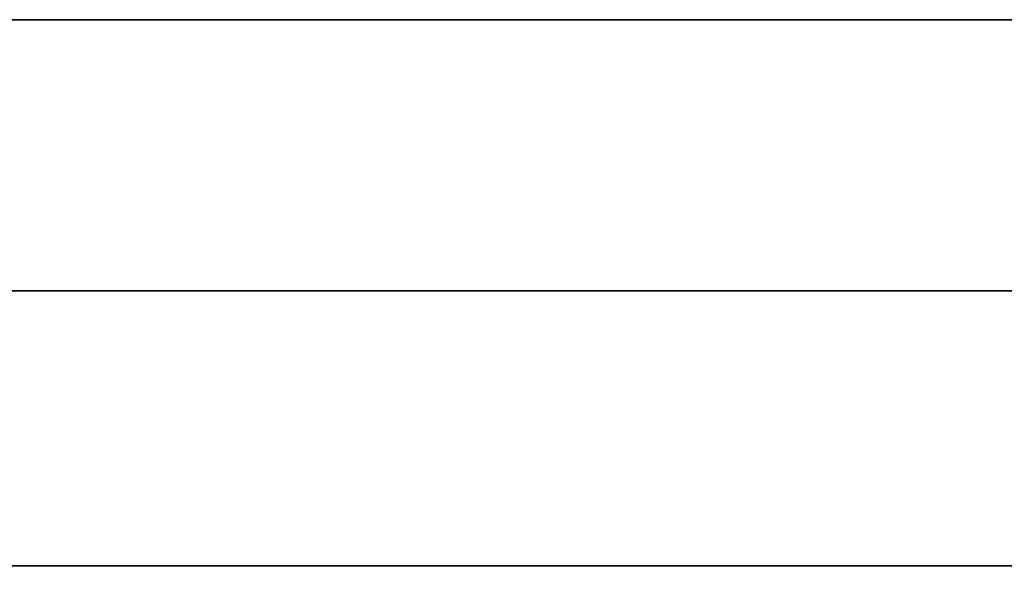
# Model space of a CAD drawing. Extents: x 248.8 to 273, y 2872.5 to 2876.7.
# Tile 237 of 656: x 254.7822 to 254.805, y 2876.6118 to 2876.6247. Entities that reach past the tile are written whole.
import ezdxf

# ---------------------------------------------------------------- set-up
doc = ezdxf.new("R2010")
doc.units = 0
doc.header["$LTSCALE"] = 150
doc.header["$MEASUREMENT"] = 0
doc.layers.add('3DFACE_BOLT', color=7, linetype='CONTINUOUS')
doc.layers.add('3DFACE_SHAPE', color=7, linetype='CONTINUOUS')

msp = doc.modelspace()

# ---------------------------------------------------------------- linework, layer by layer
at = {"layer": '3DFACE_BOLT', "color": 1}
for points, invisible_edges in [([(254.788578, 2876.611967, -0.137472), (254.788187, 2876.611967, -0.135), (254.788578, 2876.661967, -0.137472)], 14), ([(254.788578, 2876.661967, -0.137472), (254.788187, 2876.611967, -0.135), (254.788187, 2876.661967, -0.135)], 3), ([(254.788187, 2876.611967, -0.135), (254.788578, 2876.611967, -0.132528), (254.788187, 2876.661967, -0.135)], 14), ([(254.788187, 2876.661967, -0.135), (254.788578, 2876.611967, -0.132528), (254.788578, 2876.661967, -0.132528)], 3), ([(254.788578, 2876.611967, -0.067472), (254.788187, 2876.611967, -0.065), (254.788578, 2876.661967, -0.067472)], 14), ([(254.788578, 2876.661967, -0.067472), (254.788187, 2876.611967, -0.065), (254.788187, 2876.661967, -0.065)], 3), ([(254.788187, 2876.611967, -0.065), (254.788578, 2876.611967, -0.062528), (254.788187, 2876.661967, -0.065)], 14), ([(254.788187, 2876.661967, -0.065), (254.788578, 2876.611967, -0.062528), (254.788578, 2876.661967, -0.062528)], 3), ([(254.789715, 2876.611967, -0.139702), (254.788578, 2876.611967, -0.137472), (254.789715, 2876.661967, -0.139702)], 14), ([(254.789715, 2876.661967, -0.139702), (254.788578, 2876.611967, -0.137472), (254.788578, 2876.661967, -0.137472)], 3), ([(254.788578, 2876.611967, -0.132528), (254.789715, 2876.611967, -0.130298), (254.788578, 2876.661967, -0.132528)], 14), ([(254.788578, 2876.661967, -0.132528), (254.789715, 2876.611967, -0.130298), (254.789715, 2876.661967, -0.130298)], 3), ([(254.789715, 2876.611967, -0.069702), (254.788578, 2876.611967, -0.067472), (254.789715, 2876.661967, -0.069702)], 14), ([(254.789715, 2876.661967, -0.069702), (254.788578, 2876.611967, -0.067472), (254.788578, 2876.661967, -0.067472)], 3), ([(254.788578, 2876.611967, -0.062528), (254.789715, 2876.611967, -0.060298), (254.788578, 2876.661967, -0.062528)], 14), ([(254.788578, 2876.661967, -0.062528), (254.789715, 2876.611967, -0.060298), (254.789715, 2876.661967, -0.060298)], 3), ([(254.791485, 2876.611967, -0.141472), (254.789715, 2876.611967, -0.139702), (254.791485, 2876.661967, -0.141472)], 14), ([(254.791485, 2876.661967, -0.141472), (254.789715, 2876.611967, -0.139702), (254.789715, 2876.661967, -0.139702)], 3), ([(254.789715, 2876.611967, -0.130298), (254.791485, 2876.611967, -0.128528), (254.789715, 2876.661967, -0.130298)], 14), ([(254.789715, 2876.661967, -0.130298), (254.791485, 2876.611967, -0.128528), (254.791485, 2876.661967, -0.128528)], 3), ([(254.791485, 2876.611967, -0.071472), (254.789715, 2876.611967, -0.069702), (254.791485, 2876.661967, -0.071472)], 14), ([(254.791485, 2876.661967, -0.071472), (254.789715, 2876.611967, -0.069702), (254.789715, 2876.661967, -0.069702)], 3), ([(254.789715, 2876.611967, -0.060298), (254.791485, 2876.611967, -0.058528), (254.789715, 2876.661967, -0.060298)], 14), ([(254.789715, 2876.661967, -0.060298), (254.791485, 2876.611967, -0.058528), (254.791485, 2876.661967, -0.058528)], 3), ([(254.793715, 2876.611967, -0.142608), (254.791485, 2876.611967, -0.141472), (254.793715, 2876.661967, -0.142608)], 14), ([(254.793715, 2876.661967, -0.142608), (254.791485, 2876.611967, -0.141472), (254.791485, 2876.661967, -0.141472)], 3), ([(254.791485, 2876.611967, -0.128528), (254.793715, 2876.611967, -0.127392), (254.791485, 2876.661967, -0.128528)], 14), ([(254.791485, 2876.661967, -0.128528), (254.793715, 2876.611967, -0.127392), (254.793715, 2876.661967, -0.127392)], 3), ([(254.793715, 2876.611967, -0.072608), (254.791485, 2876.611967, -0.071472), (254.793715, 2876.661967, -0.072608)], 14), ([(254.793715, 2876.661967, -0.072608), (254.791485, 2876.611967, -0.071472), (254.791485, 2876.661967, -0.071472)], 3), ([(254.791485, 2876.611967, -0.058528), (254.793715, 2876.611967, -0.057392), (254.791485, 2876.661967, -0.058528)], 14), ([(254.791485, 2876.661967, -0.058528), (254.793715, 2876.611967, -0.057392), (254.793715, 2876.661967, -0.057392)], 3), ([(254.796187, 2876.611967, -0.143), (254.793715, 2876.611967, -0.142608), (254.796187, 2876.661967, -0.143)], 14), ([(254.796187, 2876.661967, -0.143), (254.793715, 2876.611967, -0.142608), (254.793715, 2876.661967, -0.142608)], 3), ([(254.793715, 2876.611967, -0.127392), (254.796187, 2876.611967, -0.127), (254.793715, 2876.661967, -0.127392)], 14), ([(254.793715, 2876.661967, -0.127392), (254.796187, 2876.611967, -0.127), (254.796187, 2876.661967, -0.127)], 3), ([(254.796187, 2876.611967, -0.073), (254.793715, 2876.611967, -0.072608), (254.796187, 2876.661967, -0.073)], 14), ([(254.796187, 2876.661967, -0.073), (254.793715, 2876.611967, -0.072608), (254.793715, 2876.661967, -0.072608)], 3), ([(254.793715, 2876.611967, -0.057392), (254.796187, 2876.611967, -0.057), (254.793715, 2876.661967, -0.057392)], 14), ([(254.793715, 2876.661967, -0.057392), (254.796187, 2876.611967, -0.057), (254.796187, 2876.661967, -0.057)], 3), ([(254.798659, 2876.611967, -0.142608), (254.796187, 2876.611967, -0.143), (254.798659, 2876.661967, -0.142608)], 14), ([(254.798659, 2876.661967, -0.142608), (254.796187, 2876.611967, -0.143), (254.796187, 2876.661967, -0.143)], 3), ([(254.796187, 2876.611967, -0.127), (254.798659, 2876.611967, -0.127392), (254.796187, 2876.661967, -0.127)], 14), ([(254.796187, 2876.661967, -0.127), (254.798659, 2876.611967, -0.127392), (254.798659, 2876.661967, -0.127392)], 3), ([(254.798659, 2876.611967, -0.072608), (254.796187, 2876.611967, -0.073), (254.798659, 2876.661967, -0.072608)], 14), ([(254.798659, 2876.661967, -0.072608), (254.796187, 2876.611967, -0.073), (254.796187, 2876.661967, -0.073)], 3), ([(254.796187, 2876.611967, -0.057), (254.798659, 2876.611967, -0.057392), (254.796187, 2876.661967, -0.057)], 14), ([(254.796187, 2876.661967, -0.057), (254.798659, 2876.611967, -0.057392), (254.798659, 2876.661967, -0.057392)], 3), ([(254.800889, 2876.611967, -0.141472), (254.798659, 2876.611967, -0.142608), (254.800889, 2876.661967, -0.141472)], 14), ([(254.800889, 2876.661967, -0.141472), (254.798659, 2876.611967, -0.142608), (254.798659, 2876.661967, -0.142608)], 3), ([(254.798659, 2876.611967, -0.127392), (254.800889, 2876.611967, -0.128528), (254.798659, 2876.661967, -0.127392)], 14), ([(254.798659, 2876.661967, -0.127392), (254.800889, 2876.611967, -0.128528), (254.800889, 2876.661967, -0.128528)], 3), ([(254.800889, 2876.611967, -0.071472), (254.798659, 2876.611967, -0.072608), (254.800889, 2876.661967, -0.071472)], 14), ([(254.800889, 2876.661967, -0.071472), (254.798659, 2876.611967, -0.072608), (254.798659, 2876.661967, -0.072608)], 3), ([(254.798659, 2876.611967, -0.057392), (254.800889, 2876.611967, -0.058528), (254.798659, 2876.661967, -0.057392)], 14), ([(254.798659, 2876.661967, -0.057392), (254.800889, 2876.611967, -0.058528), (254.800889, 2876.661967, -0.058528)], 3), ([(254.802659, 2876.611967, -0.139702), (254.800889, 2876.611967, -0.141472), (254.802659, 2876.661967, -0.139702)], 14), ([(254.802659, 2876.661967, -0.139702), (254.800889, 2876.611967, -0.141472), (254.800889, 2876.661967, -0.141472)], 3), ([(254.800889, 2876.611967, -0.128528), (254.802659, 2876.611967, -0.130298), (254.800889, 2876.661967, -0.128528)], 14), ([(254.800889, 2876.661967, -0.128528), (254.802659, 2876.611967, -0.130298), (254.802659, 2876.661967, -0.130298)], 3), ([(254.802659, 2876.611967, -0.069702), (254.800889, 2876.611967, -0.071472), (254.802659, 2876.661967, -0.069702)], 14), ([(254.802659, 2876.661967, -0.069702), (254.800889, 2876.611967, -0.071472), (254.800889, 2876.661967, -0.071472)], 3), ([(254.800889, 2876.611967, -0.058528), (254.802659, 2876.611967, -0.060298), (254.800889, 2876.661967, -0.058528)], 14), ([(254.800889, 2876.661967, -0.058528), (254.802659, 2876.611967, -0.060298), (254.802659, 2876.661967, -0.060298)], 3), ([(254.803795, 2876.611967, -0.137472), (254.802659, 2876.611967, -0.139702), (254.803795, 2876.661967, -0.137472)], 14), ([(254.803795, 2876.661967, -0.137472), (254.802659, 2876.611967, -0.139702), (254.802659, 2876.661967, -0.139702)], 3), ([(254.802659, 2876.611967, -0.130298), (254.803795, 2876.611967, -0.132528), (254.802659, 2876.661967, -0.130298)], 14), ([(254.802659, 2876.661967, -0.130298), (254.803795, 2876.611967, -0.132528), (254.803795, 2876.661967, -0.132528)], 3), ([(254.803795, 2876.611967, -0.067472), (254.802659, 2876.611967, -0.069702), (254.803795, 2876.661967, -0.067472)], 14), ([(254.803795, 2876.661967, -0.067472), (254.802659, 2876.611967, -0.069702), (254.802659, 2876.661967, -0.069702)], 3), ([(254.802659, 2876.611967, -0.060298), (254.803795, 2876.611967, -0.062528), (254.802659, 2876.661967, -0.060298)], 14), ([(254.802659, 2876.661967, -0.060298), (254.803795, 2876.611967, -0.062528), (254.803795, 2876.661967, -0.062528)], 3), ([(254.804187, 2876.611967, -0.135), (254.803795, 2876.611967, -0.137472), (254.804187, 2876.661967, -0.135)], 14), ([(254.804187, 2876.661967, -0.135), (254.803795, 2876.611967, -0.137472), (254.803795, 2876.661967, -0.137472)], 3), ([(254.803795, 2876.611967, -0.132528), (254.804187, 2876.611967, -0.135), (254.803795, 2876.661967, -0.132528)], 14), ([(254.803795, 2876.661967, -0.132528), (254.804187, 2876.611967, -0.135), (254.804187, 2876.661967, -0.135)], 3), ([(254.804187, 2876.611967, -0.065), (254.803795, 2876.611967, -0.067472), (254.804187, 2876.661967, -0.065)], 14), ([(254.804187, 2876.661967, -0.065), (254.803795, 2876.611967, -0.067472), (254.803795, 2876.661967, -0.067472)], 3), ([(254.803795, 2876.611967, -0.062528), (254.804187, 2876.611967, -0.065), (254.803795, 2876.661967, -0.062528)], 14), ([(254.803795, 2876.661967, -0.062528), (254.804187, 2876.611967, -0.065), (254.804187, 2876.661967, -0.065)], 3), ([(254.789499, 2876.601967, -0.146583), (254.782812, 2876.601967, -0.135), (254.789499, 2876.611967, -0.146583)], 14), ([(254.789499, 2876.611967, -0.146583), (254.782812, 2876.601967, -0.135), (254.782812, 2876.611967, -0.135)], 3), ([(254.782812, 2876.601967, -0.135), (254.789499, 2876.601967, -0.123417), (254.782812, 2876.611967, -0.135)], 14), ([(254.782812, 2876.611967, -0.135), (254.789499, 2876.601967, -0.123417), (254.789499, 2876.611967, -0.123417)], 3), ([(254.789499, 2876.611967, -0.146583), (254.782812, 2876.611967, -0.135), (254.789499, 2876.611967, -0.123417)], 12), ([(254.789499, 2876.601967, -0.076583), (254.782812, 2876.601967, -0.065), (254.789499, 2876.611967, -0.076583)], 14), ([(254.789499, 2876.611967, -0.076583), (254.782812, 2876.601967, -0.065), (254.782812, 2876.611967, -0.065)], 3), ([(254.782812, 2876.601967, -0.065), (254.789499, 2876.601967, -0.053417), (254.782812, 2876.611967, -0.065)], 14), ([(254.782812, 2876.611967, -0.065), (254.789499, 2876.601967, -0.053417), (254.789499, 2876.611967, -0.053417)], 3), ([(254.789499, 2876.611967, -0.076583), (254.782812, 2876.611967, -0.065), (254.789499, 2876.611967, -0.053417)], 12), ([(254.788578, 2876.611967, -0.132528), (254.788187, 2876.611967, -0.135), (254.788578, 2876.611967, -0.137472)], 12), ([(254.788578, 2876.611967, -0.062528), (254.788187, 2876.611967, -0.065), (254.788578, 2876.611967, -0.067472)], 12), ([(254.789715, 2876.611967, -0.130298), (254.788578, 2876.611967, -0.132528), (254.789715, 2876.611967, -0.139702)], 14), ([(254.789715, 2876.611967, -0.139702), (254.788578, 2876.611967, -0.132528), (254.788578, 2876.611967, -0.137472)], 3), ([(254.789715, 2876.611967, -0.060298), (254.788578, 2876.611967, -0.062528), (254.789715, 2876.611967, -0.069702)], 14), ([(254.789715, 2876.611967, -0.069702), (254.788578, 2876.611967, -0.062528), (254.788578, 2876.611967, -0.067472)], 3), ([(254.802874, 2876.601967, -0.146583), (254.789499, 2876.601967, -0.146583), (254.802874, 2876.611967, -0.146583)], 14), ([(254.802874, 2876.611967, -0.146583), (254.789499, 2876.601967, -0.146583), (254.789499, 2876.611967, -0.146583)], 3), ([(254.789499, 2876.601967, -0.123417), (254.802874, 2876.601967, -0.123417), (254.789499, 2876.611967, -0.123417)], 14), ([(254.789499, 2876.611967, -0.123417), (254.802874, 2876.601967, -0.123417), (254.802874, 2876.611967, -0.123417)], 3), ([(254.802874, 2876.611967, -0.146583), (254.789499, 2876.611967, -0.146583), (254.802874, 2876.611967, -0.123417)], 14), ([(254.802874, 2876.611967, -0.123417), (254.789499, 2876.611967, -0.146583), (254.789499, 2876.611967, -0.123417)], 3), ([(254.802874, 2876.601967, -0.076583), (254.789499, 2876.601967, -0.076583), (254.802874, 2876.611967, -0.076583)], 14), ([(254.802874, 2876.611967, -0.076583), (254.789499, 2876.601967, -0.076583), (254.789499, 2876.611967, -0.076583)], 3), ([(254.789499, 2876.601967, -0.053417), (254.802874, 2876.601967, -0.053417), (254.789499, 2876.611967, -0.053417)], 14), ([(254.789499, 2876.611967, -0.053417), (254.802874, 2876.601967, -0.053417), (254.802874, 2876.611967, -0.053417)], 3), ([(254.802874, 2876.611967, -0.076583), (254.789499, 2876.611967, -0.076583), (254.802874, 2876.611967, -0.053417)], 14), ([(254.802874, 2876.611967, -0.053417), (254.789499, 2876.611967, -0.076583), (254.789499, 2876.611967, -0.053417)], 3), ([(254.791485, 2876.611967, -0.128528), (254.789715, 2876.611967, -0.130298), (254.791485, 2876.611967, -0.141472)], 14), ([(254.791485, 2876.611967, -0.141472), (254.789715, 2876.611967, -0.130298), (254.789715, 2876.611967, -0.139702)], 3), ([(254.791485, 2876.611967, -0.058528), (254.789715, 2876.611967, -0.060298), (254.791485, 2876.611967, -0.071472)], 14), ([(254.791485, 2876.611967, -0.071472), (254.789715, 2876.611967, -0.060298), (254.789715, 2876.611967, -0.069702)], 3), ([(254.793715, 2876.611967, -0.127392), (254.791485, 2876.611967, -0.128528), (254.793715, 2876.611967, -0.142608)], 14), ([(254.793715, 2876.611967, -0.142608), (254.791485, 2876.611967, -0.128528), (254.791485, 2876.611967, -0.141472)], 3), ([(254.793715, 2876.611967, -0.057392), (254.791485, 2876.611967, -0.058528), (254.793715, 2876.611967, -0.072608)], 14), ([(254.793715, 2876.611967, -0.072608), (254.791485, 2876.611967, -0.058528), (254.791485, 2876.611967, -0.071472)], 3), ([(254.796187, 2876.611967, -0.127), (254.793715, 2876.611967, -0.127392), (254.796187, 2876.611967, -0.143)], 14), ([(254.796187, 2876.611967, -0.143), (254.793715, 2876.611967, -0.127392), (254.793715, 2876.611967, -0.142608)], 3), ([(254.796187, 2876.611967, -0.057), (254.793715, 2876.611967, -0.057392), (254.796187, 2876.611967, -0.073)], 14), ([(254.796187, 2876.611967, -0.073), (254.793715, 2876.611967, -0.057392), (254.793715, 2876.611967, -0.072608)], 3), ([(254.798659, 2876.611967, -0.127392), (254.796187, 2876.611967, -0.127), (254.798659, 2876.611967, -0.142608)], 14), ([(254.798659, 2876.611967, -0.142608), (254.796187, 2876.611967, -0.127), (254.796187, 2876.611967, -0.143)], 3), ([(254.798659, 2876.611967, -0.057392), (254.796187, 2876.611967, -0.057), (254.798659, 2876.611967, -0.072608)], 14), ([(254.798659, 2876.611967, -0.072608), (254.796187, 2876.611967, -0.057), (254.796187, 2876.611967, -0.073)], 3), ([(254.800889, 2876.611967, -0.128528), (254.798659, 2876.611967, -0.127392), (254.800889, 2876.611967, -0.141472)], 14), ([(254.800889, 2876.611967, -0.141472), (254.798659, 2876.611967, -0.127392), (254.798659, 2876.611967, -0.142608)], 3), ([(254.800889, 2876.611967, -0.058528), (254.798659, 2876.611967, -0.057392), (254.800889, 2876.611967, -0.071472)], 14), ([(254.800889, 2876.611967, -0.071472), (254.798659, 2876.611967, -0.057392), (254.798659, 2876.611967, -0.072608)], 3), ([(254.802659, 2876.611967, -0.130298), (254.800889, 2876.611967, -0.128528), (254.802659, 2876.611967, -0.139702)], 14), ([(254.802659, 2876.611967, -0.139702), (254.800889, 2876.611967, -0.128528), (254.800889, 2876.611967, -0.141472)], 3), ([(254.802659, 2876.611967, -0.060298), (254.800889, 2876.611967, -0.058528), (254.802659, 2876.611967, -0.069702)], 14), ([(254.802659, 2876.611967, -0.069702), (254.800889, 2876.611967, -0.058528), (254.800889, 2876.611967, -0.071472)], 3), ([(254.803795, 2876.611967, -0.132528), (254.802659, 2876.611967, -0.130298), (254.803795, 2876.611967, -0.137472)], 14), ([(254.803795, 2876.611967, -0.137472), (254.802659, 2876.611967, -0.130298), (254.802659, 2876.611967, -0.139702)], 3), ([(254.803795, 2876.611967, -0.062528), (254.802659, 2876.611967, -0.060298), (254.803795, 2876.611967, -0.067472)], 14), ([(254.803795, 2876.611967, -0.067472), (254.802659, 2876.611967, -0.060298), (254.802659, 2876.611967, -0.069702)], 3), ([(254.809562, 2876.601967, -0.135), (254.802874, 2876.601967, -0.146583), (254.809562, 2876.611967, -0.135)], 14), ([(254.809562, 2876.611967, -0.135), (254.802874, 2876.601967, -0.146583), (254.802874, 2876.611967, -0.146583)], 3), ([(254.802874, 2876.601967, -0.123417), (254.809562, 2876.601967, -0.135), (254.802874, 2876.611967, -0.123417)], 14), ([(254.802874, 2876.611967, -0.123417), (254.809562, 2876.601967, -0.135), (254.809562, 2876.611967, -0.135)], 3), ([(254.809562, 2876.611967, -0.135), (254.802874, 2876.611967, -0.146583), (254.802874, 2876.611967, -0.123417)], 2), ([(254.809562, 2876.601967, -0.065), (254.802874, 2876.601967, -0.076583), (254.809562, 2876.611967, -0.065)], 14), ([(254.809562, 2876.611967, -0.065), (254.802874, 2876.601967, -0.076583), (254.802874, 2876.611967, -0.076583)], 3), ([(254.802874, 2876.601967, -0.053417), (254.809562, 2876.601967, -0.065), (254.802874, 2876.611967, -0.053417)], 14), ([(254.802874, 2876.611967, -0.053417), (254.809562, 2876.601967, -0.065), (254.809562, 2876.611967, -0.065)], 3), ([(254.809562, 2876.611967, -0.065), (254.802874, 2876.611967, -0.076583), (254.802874, 2876.611967, -0.053417)], 2), ([(254.804187, 2876.611967, -0.135), (254.803795, 2876.611967, -0.132528), (254.803795, 2876.611967, -0.137472)], 2), ([(254.804187, 2876.611967, -0.065), (254.803795, 2876.611967, -0.062528), (254.803795, 2876.611967, -0.067472)], 2)]:
    msp.add_3dface(points, dxfattribs=dict(at, invisible_edges=invisible_edges))
at = {"layer": '3DFACE_SHAPE', "color": 13}
for points, invisible_edges in [([(254.856187, 2872.521516, -0.1905), (254.856187, 2876.721516, -0.1905), (254.759337, 2872.521516, -0.1905)], 2), ([(254.856187, 2876.721516, -0.1905), (254.759337, 2876.721516, -0.1905), (254.759337, 2872.521516, -0.1905)], 12), ([(254.856187, 2876.684666, -0.0095), (254.856187, 2876.558366, -0.0095), (254.759337, 2876.721516, -0.0095)], 14), ([(254.759337, 2876.721516, -0.0095), (254.856187, 2876.558366, -0.0095), (254.856187, 2874.684666, -0.0095)], 13), ([(254.856187, 2874.684666, -0.0095), (254.856187, 2874.558366, -0.0095), (254.759337, 2876.721516, -0.0095)], 14), ([(254.856187, 2874.558366, -0.0095), (254.856187, 2872.684666, -0.0095), (254.759337, 2876.721516, -0.0095)], 14), ([(254.759337, 2876.721516, -0.0095), (254.856187, 2872.684666, -0.0095), (254.856187, 2872.558366, -0.0095)], 13), ([(254.759337, 2872.521516, -0.0095), (254.759337, 2876.721516, -0.0095), (254.856187, 2872.558366, -0.0095)], 14), ([(254.959337, 2872.521516), (254.959337, 2876.721516), (254.759337, 2872.521516)], 2), ([(254.959337, 2876.721516), (254.759337, 2876.721516), (254.759337, 2872.521516)], 12), ([(254.759337, 2872.521516, -0.2), (254.759337, 2876.721516, -0.2), (254.959337, 2872.521516, -0.2)], 2), ([(254.759337, 2876.721516, -0.2), (254.959337, 2876.721516, -0.2), (254.959337, 2872.521516, -0.2)], 12), ([(250.928497, 2876.624666, -0.05899), (250.922487, 2876.624666, -0.0565), (254.790176, 2876.624666, -0.05899)], 14), ([(254.790176, 2876.624666, -0.05899), (250.922487, 2876.624666, -0.0565), (254.796187, 2876.624666, -0.0565)], 3), ([(250.922487, 2876.624666, -0.0565), (254.759337, 2876.624666, -0.0095), (254.796187, 2876.624666, -0.0565)], 15), ([(250.922487, 2876.624666, -0.0735), (254.790176, 2876.624666, -0.12899), (250.922487, 2876.624666, -0.1265)], 15), ([(250.922487, 2876.624666, -0.1265), (254.790176, 2876.624666, -0.12899), (250.928497, 2876.624666, -0.12899)], 3), ([(254.790176, 2876.624666, -0.12899), (250.922487, 2876.624666, -0.0735), (254.796187, 2876.624666, -0.1265)], 3), ([(250.922487, 2876.624666, -0.0735), (250.928497, 2876.624666, -0.07101), (254.796187, 2876.624666, -0.1265)], 14), ([(250.928497, 2876.624666, -0.14101), (254.796187, 2876.624666, -0.1435), (250.922487, 2876.624666, -0.1435)], 3), ([(254.796187, 2876.624666, -0.1435), (250.959337, 2876.624666, -0.1905), (250.922487, 2876.624666, -0.1435)], 15), ([(254.790176, 2876.624666, -0.12899), (254.787687, 2876.624666, -0.135), (250.928497, 2876.624666, -0.12899)], 14), ([(250.928497, 2876.624666, -0.12899), (254.787687, 2876.624666, -0.135), (250.930987, 2876.624666, -0.135)], 3), ([(254.796187, 2876.624666, -0.1265), (250.928497, 2876.624666, -0.07101), (254.796187, 2876.624666, -0.0735)], 15), ([(250.928497, 2876.624666, -0.07101), (254.790176, 2876.624666, -0.07101), (254.796187, 2876.624666, -0.0735)], 13), ([(250.928497, 2876.624666, -0.07101), (250.930987, 2876.624666, -0.065), (254.790176, 2876.624666, -0.07101)], 14), ([(250.930987, 2876.624666, -0.065), (250.928497, 2876.624666, -0.05899), (254.787687, 2876.624666, -0.065)], 14), ([(254.787687, 2876.624666, -0.065), (250.928497, 2876.624666, -0.05899), (254.790176, 2876.624666, -0.05899)], 3), ([(254.790176, 2876.624666, -0.14101), (254.796187, 2876.624666, -0.1435), (250.928497, 2876.624666, -0.14101)], 14), ([(250.928497, 2876.624666, -0.14101), (250.930987, 2876.624666, -0.135), (254.790176, 2876.624666, -0.14101)], 14), ([(254.790176, 2876.624666, -0.07101), (250.930987, 2876.624666, -0.065), (254.787687, 2876.624666, -0.065)], 3), ([(250.930987, 2876.624666, -0.135), (254.787687, 2876.624666, -0.135), (254.790176, 2876.624666, -0.14101)], 13), ([(250.959337, 2876.624666, -0.1905), (254.796187, 2876.624666, -0.1435), (254.759337, 2876.624666, -0.1905)], 3), ([(254.796187, 2876.624666, -0.0565), (254.759337, 2876.624666, -0.0095), (254.802197, 2876.624666, -0.05899)], 3), ([(254.759337, 2876.624666, -0.0095), (254.856187, 2876.624666, -0.0095), (254.802197, 2876.624666, -0.05899)], 14), ([(254.796187, 2876.624666, -0.1435), (254.802197, 2876.624666, -0.14101), (254.759337, 2876.624666, -0.1905)], 14), ([(254.759337, 2876.624666, -0.1905), (254.802197, 2876.624666, -0.14101), (254.856187, 2876.624666, -0.1905)], 3), ([(254.759337, 2876.618366, -0.0095), (254.796187, 2876.618366, -0.0095), (254.759337, 2876.624666, -0.0095)], 2), ([(254.796187, 2876.618366, -0.0095), (254.856187, 2876.618366, -0.0095), (254.759337, 2876.624666, -0.0095)], 14), ([(254.759337, 2876.624666, -0.0095), (254.856187, 2876.618366, -0.0095), (254.856187, 2876.624666, -0.0095)], 1), ([(254.856187, 2876.624666, -0.1905), (254.856187, 2876.618366, -0.1905), (254.759337, 2876.624666, -0.1905)], 2), ([(254.856187, 2876.618366, -0.1905), (254.759337, 2876.618366, -0.1905), (254.759337, 2876.624666, -0.1905)], 12), ([(254.790176, 2876.624666, -0.05899), (254.790176, 2876.618366, -0.05899), (254.787687, 2876.624666, -0.065)], 3), ([(254.790176, 2876.618366, -0.05899), (254.787687, 2876.618366, -0.065), (254.787687, 2876.624666, -0.065)], 14), ([(254.787687, 2876.624666, -0.065), (254.787687, 2876.618366, -0.065), (254.790176, 2876.624666, -0.07101)], 3), ([(254.787687, 2876.618366, -0.065), (254.790176, 2876.618366, -0.07101), (254.790176, 2876.624666, -0.07101)], 14), ([(254.790176, 2876.624666, -0.12899), (254.790176, 2876.618366, -0.12899), (254.787687, 2876.624666, -0.135)], 3), ([(254.790176, 2876.618366, -0.12899), (254.787687, 2876.618366, -0.135), (254.787687, 2876.624666, -0.135)], 14), ([(254.787687, 2876.624666, -0.135), (254.787687, 2876.618366, -0.135), (254.790176, 2876.624666, -0.14101)], 3), ([(254.787687, 2876.618366, -0.135), (254.790176, 2876.618366, -0.14101), (254.790176, 2876.624666, -0.14101)], 14), ([(254.796187, 2876.624666, -0.0565), (254.796187, 2876.618366, -0.0565), (254.790176, 2876.624666, -0.05899)], 3), ([(254.796187, 2876.618366, -0.0565), (254.790176, 2876.618366, -0.05899), (254.790176, 2876.624666, -0.05899)], 14), ([(254.790176, 2876.624666, -0.07101), (254.790176, 2876.618366, -0.07101), (254.796187, 2876.624666, -0.0735)], 3), ([(254.790176, 2876.618366, -0.07101), (254.796187, 2876.618366, -0.0735), (254.796187, 2876.624666, -0.0735)], 14), ([(254.796187, 2876.624666, -0.1265), (254.796187, 2876.618366, -0.1265), (254.790176, 2876.624666, -0.12899)], 3), ([(254.796187, 2876.618366, -0.1265), (254.790176, 2876.618366, -0.12899), (254.790176, 2876.624666, -0.12899)], 14), ([(254.790176, 2876.624666, -0.14101), (254.790176, 2876.618366, -0.14101), (254.796187, 2876.624666, -0.1435)], 3), ([(254.790176, 2876.618366, -0.14101), (254.796187, 2876.618366, -0.1435), (254.796187, 2876.624666, -0.1435)], 14), ([(254.802197, 2876.624666, -0.05899), (254.802197, 2876.618366, -0.05899), (254.796187, 2876.624666, -0.0565)], 3), ([(254.802197, 2876.618366, -0.05899), (254.796187, 2876.618366, -0.0565), (254.796187, 2876.624666, -0.0565)], 14), ([(254.796187, 2876.624666, -0.0735), (254.796187, 2876.618366, -0.0735), (254.802197, 2876.624666, -0.07101)], 3), ([(254.796187, 2876.618366, -0.0735), (254.802197, 2876.618366, -0.07101), (254.802197, 2876.624666, -0.07101)], 14), ([(254.802197, 2876.624666, -0.12899), (254.802197, 2876.618366, -0.12899), (254.796187, 2876.624666, -0.1265)], 3), ([(254.802197, 2876.618366, -0.12899), (254.796187, 2876.618366, -0.1265), (254.796187, 2876.624666, -0.1265)], 14), ([(254.796187, 2876.624666, -0.1435), (254.796187, 2876.618366, -0.1435), (254.802197, 2876.624666, -0.14101)], 3), ([(254.796187, 2876.618366, -0.1435), (254.802197, 2876.618366, -0.14101), (254.802197, 2876.624666, -0.14101)], 14), ([(254.802197, 2876.624666, -0.12899), (254.796187, 2876.624666, -0.1265), (254.802197, 2876.624666, -0.07101)], 14), ([(254.796187, 2876.624666, -0.1265), (254.796187, 2876.624666, -0.0735), (254.802197, 2876.624666, -0.07101)], 13), ([(254.802197, 2876.624666, -0.07101), (254.802197, 2876.618366, -0.07101), (254.804687, 2876.624666, -0.065)], 3), ([(254.802197, 2876.618366, -0.07101), (254.804687, 2876.618366, -0.065), (254.804687, 2876.624666, -0.065)], 14), ([(254.804687, 2876.624666, -0.065), (254.804687, 2876.618366, -0.065), (254.802197, 2876.624666, -0.05899)], 3), ([(254.804687, 2876.618366, -0.065), (254.802197, 2876.618366, -0.05899), (254.802197, 2876.624666, -0.05899)], 14), ([(254.802197, 2876.624666, -0.14101), (254.802197, 2876.618366, -0.14101), (254.804687, 2876.624666, -0.135)], 3), ([(254.802197, 2876.618366, -0.14101), (254.804687, 2876.618366, -0.135), (254.804687, 2876.624666, -0.135)], 14), ([(254.804687, 2876.624666, -0.135), (254.804687, 2876.618366, -0.135), (254.802197, 2876.624666, -0.12899)], 3), ([(254.804687, 2876.618366, -0.135), (254.802197, 2876.618366, -0.12899), (254.802197, 2876.624666, -0.12899)], 14), ([(254.856187, 2876.624666, -0.065), (254.804687, 2876.624666, -0.065), (254.802197, 2876.624666, -0.05899)], 13), ([(254.802197, 2876.624666, -0.05899), (254.856187, 2876.624666, -0.0095), (254.856187, 2876.624666, -0.065)], 13), ([(254.802197, 2876.624666, -0.07101), (254.804687, 2876.624666, -0.065), (254.802197, 2876.624666, -0.12899)], 14), ([(254.804687, 2876.624666, -0.065), (254.856187, 2876.624666, -0.065), (254.802197, 2876.624666, -0.12899)], 15), ([(254.802197, 2876.624666, -0.12899), (254.856187, 2876.624666, -0.065), (254.804687, 2876.624666, -0.135)], 3), ([(254.802197, 2876.624666, -0.14101), (254.856187, 2876.624666, -0.135), (254.856187, 2876.624666, -0.1905)], 13), ([(254.802197, 2876.624666, -0.14101), (254.804687, 2876.624666, -0.135), (254.856187, 2876.624666, -0.135)], 14), ([(254.856187, 2876.624666, -0.065), (254.856187, 2876.624666, -0.135), (254.804687, 2876.624666, -0.135)], 14), ([(250.928497, 2876.618366, -0.14101), (250.922487, 2876.618366, -0.1435), (254.790176, 2876.618366, -0.14101)], 14), ([(250.922487, 2876.618366, -0.1435), (250.959337, 2876.618366, -0.1905), (254.790176, 2876.618366, -0.14101)], 15), ([(250.928497, 2876.618366, -0.07101), (250.922487, 2876.618366, -0.0735), (254.790176, 2876.618366, -0.07101)], 14), ([(250.922487, 2876.618366, -0.0735), (250.922487, 2876.618366, -0.1265), (254.790176, 2876.618366, -0.07101)], 15), ([(254.790176, 2876.618366, -0.07101), (250.922487, 2876.618366, -0.1265), (254.796187, 2876.618366, -0.0735)], 3), ([(250.922487, 2876.618366, -0.1265), (250.928497, 2876.618366, -0.12899), (254.796187, 2876.618366, -0.0735)], 14), ([(254.790176, 2876.618366, -0.14101), (254.787687, 2876.618366, -0.135), (250.928497, 2876.618366, -0.14101)], 14), ([(250.928497, 2876.618366, -0.14101), (254.787687, 2876.618366, -0.135), (250.930987, 2876.618366, -0.135)], 3), ([(250.930987, 2876.618366, -0.135), (254.790176, 2876.618366, -0.12899), (250.928497, 2876.618366, -0.12899)], 3), ([(254.796187, 2876.618366, -0.0735), (250.928497, 2876.618366, -0.12899), (254.796187, 2876.618366, -0.1265)], 15), ([(250.928497, 2876.618366, -0.12899), (254.790176, 2876.618366, -0.12899), (254.796187, 2876.618366, -0.1265)], 15), ([(254.790176, 2876.618366, -0.07101), (254.787687, 2876.618366, -0.065), (250.928497, 2876.618366, -0.07101)], 14), ([(254.787687, 2876.618366, -0.065), (250.930987, 2876.618366, -0.065), (250.928497, 2876.618366, -0.07101)], 13), ([(254.796187, 2876.618366, -0.0565), (250.959337, 2876.618366, -0.0095), (250.928497, 2876.618366, -0.05899)], 15), ([(250.930987, 2876.618366, -0.065), (254.790176, 2876.618366, -0.05899), (250.928497, 2876.618366, -0.05899)], 3), ([(254.790176, 2876.618366, -0.05899), (254.796187, 2876.618366, -0.0565), (250.928497, 2876.618366, -0.05899)], 14), ([(254.787687, 2876.618366, -0.135), (254.790176, 2876.618366, -0.12899), (250.930987, 2876.618366, -0.135)], 14), ([(254.787687, 2876.618366, -0.065), (254.790176, 2876.618366, -0.05899), (250.930987, 2876.618366, -0.065)], 14), ([(254.790176, 2876.618366, -0.14101), (250.959337, 2876.618366, -0.1905), (254.796187, 2876.618366, -0.1435)], 3), ([(250.959337, 2876.618366, -0.1905), (254.759337, 2876.618366, -0.1905), (254.796187, 2876.618366, -0.1435)], 14), ([(254.759337, 2876.618366, -0.0095), (250.959337, 2876.618366, -0.0095), (254.796187, 2876.618366, -0.0565)], 14), ([(254.856187, 2876.618366, -0.03), (254.790176, 2876.618366, -0.05899), (254.754187, 2876.618366, -0.03)], 3), ([(254.790176, 2876.618366, -0.05899), (254.787687, 2876.618366, -0.065), (254.754187, 2876.618366, -0.03)], 14), ([(254.754187, 2876.618366, -0.03), (254.787687, 2876.618366, -0.065), (254.790176, 2876.618366, -0.07101)], 13), ([(254.790176, 2876.618366, -0.07101), (254.787687, 2876.618366, -0.135), (254.754187, 2876.618366, -0.03)], 15), ([(254.787687, 2876.618366, -0.135), (254.754187, 2876.618366, -0.17), (254.754187, 2876.618366, -0.03)], 13), ([(254.787687, 2876.618366, -0.135), (254.790176, 2876.618366, -0.14101), (254.754187, 2876.618366, -0.17)], 14), ([(254.790176, 2876.618366, -0.14101), (254.796187, 2876.618366, -0.1435), (254.754187, 2876.618366, -0.17)], 14), ([(254.754187, 2876.618366, -0.17), (254.796187, 2876.618366, -0.1435), (254.802197, 2876.618366, -0.14101)], 13), ([(254.754187, 2876.618366, -0.17), (254.802197, 2876.618366, -0.14101), (254.856187, 2876.618366, -0.17)], 3), ([(254.754187, 2876.611967, -0.03), (254.796187, 2876.611967, -0.03), (254.754187, 2876.618366, -0.03)], 2), ([(254.796187, 2876.611967, -0.03), (254.849787, 2876.611967, -0.03), (254.754187, 2876.618366, -0.03)], 14), ([(254.754187, 2876.618366, -0.03), (254.849787, 2876.611967, -0.03), (254.856187, 2876.618366, -0.03)], 3), ([(254.849787, 2876.611967, -0.17), (254.754187, 2876.618366, -0.17), (254.856187, 2876.618366, -0.17)], 13), ([(254.849787, 2876.611967, -0.17), (254.754187, 2876.611967, -0.17), (254.754187, 2876.618366, -0.17)], 12), ([(254.856187, 2876.618366, -0.1905), (254.802197, 2876.618366, -0.14101), (254.759337, 2876.618366, -0.1905)], 3), ([(254.802197, 2876.618366, -0.14101), (254.796187, 2876.618366, -0.1435), (254.759337, 2876.618366, -0.1905)], 14), ([(254.796187, 2876.618366, -0.0095), (254.759337, 2876.618366, -0.0095), (254.796187, 2876.618366, -0.0565)], 14), ([(254.790176, 2876.618366, -0.12899), (254.787687, 2876.618366, -0.135), (254.790176, 2876.618366, -0.07101)], 14), ([(254.790176, 2876.611967, -0.14101), (254.790176, 2876.618366, -0.14101), (254.787687, 2876.611967, -0.135)], 3), ([(254.790176, 2876.618366, -0.14101), (254.787687, 2876.618366, -0.135), (254.787687, 2876.611967, -0.135)], 14), ([(254.787687, 2876.611967, -0.135), (254.787687, 2876.618366, -0.135), (254.790176, 2876.611967, -0.12899)], 3), ([(254.787687, 2876.618366, -0.135), (254.790176, 2876.618366, -0.12899), (254.790176, 2876.611967, -0.12899)], 14), ([(254.790176, 2876.611967, -0.07101), (254.790176, 2876.618366, -0.07101), (254.787687, 2876.611967, -0.065)], 3), ([(254.790176, 2876.618366, -0.07101), (254.787687, 2876.618366, -0.065), (254.787687, 2876.611967, -0.065)], 14), ([(254.787687, 2876.611967, -0.065), (254.787687, 2876.618366, -0.065), (254.790176, 2876.611967, -0.05899)], 3), ([(254.787687, 2876.618366, -0.065), (254.790176, 2876.618366, -0.05899), (254.790176, 2876.611967, -0.05899)], 14), ([(254.796187, 2876.618366, -0.0565), (254.790176, 2876.618366, -0.05899), (254.856187, 2876.618366, -0.03)], 14), ([(254.796187, 2876.618366, -0.1265), (254.790176, 2876.618366, -0.12899), (254.796187, 2876.618366, -0.0735)], 14), ([(254.796187, 2876.618366, -0.0735), (254.790176, 2876.618366, -0.12899), (254.790176, 2876.618366, -0.07101)], 3), ([(254.796187, 2876.611967, -0.1435), (254.796187, 2876.618366, -0.1435), (254.790176, 2876.611967, -0.14101)], 3), ([(254.796187, 2876.618366, -0.1435), (254.790176, 2876.618366, -0.14101), (254.790176, 2876.611967, -0.14101)], 14), ([(254.790176, 2876.611967, -0.12899), (254.790176, 2876.618366, -0.12899), (254.796187, 2876.611967, -0.1265)], 3), ([(254.790176, 2876.618366, -0.12899), (254.796187, 2876.618366, -0.1265), (254.796187, 2876.611967, -0.1265)], 14), ([(254.796187, 2876.611967, -0.0735), (254.796187, 2876.618366, -0.0735), (254.790176, 2876.611967, -0.07101)], 3), ([(254.796187, 2876.618366, -0.0735), (254.790176, 2876.618366, -0.07101), (254.790176, 2876.611967, -0.07101)], 14), ([(254.790176, 2876.611967, -0.05899), (254.790176, 2876.618366, -0.05899), (254.796187, 2876.611967, -0.0565)], 3), ([(254.790176, 2876.618366, -0.05899), (254.796187, 2876.618366, -0.0565), (254.796187, 2876.611967, -0.0565)], 14), ([(254.802197, 2876.618366, -0.05899), (254.796187, 2876.618366, -0.0565), (254.856187, 2876.618366, -0.065)], 14), ([(254.856187, 2876.618366, -0.065), (254.796187, 2876.618366, -0.0565), (254.856187, 2876.618366, -0.03)], 15), ([(254.802197, 2876.618366, -0.12899), (254.796187, 2876.618366, -0.1265), (254.802197, 2876.618366, -0.07101)], 14), ([(254.796187, 2876.618366, -0.1265), (254.796187, 2876.618366, -0.0735), (254.802197, 2876.618366, -0.07101)], 13), ([(254.802197, 2876.611967, -0.14101), (254.802197, 2876.618366, -0.14101), (254.796187, 2876.611967, -0.1435)], 3), ([(254.802197, 2876.618366, -0.14101), (254.796187, 2876.618366, -0.1435), (254.796187, 2876.611967, -0.1435)], 14), ([(254.796187, 2876.611967, -0.1265), (254.796187, 2876.618366, -0.1265), (254.802197, 2876.611967, -0.12899)], 3), ([(254.796187, 2876.618366, -0.1265), (254.802197, 2876.618366, -0.12899), (254.802197, 2876.611967, -0.12899)], 14), ([(254.802197, 2876.611967, -0.07101), (254.802197, 2876.618366, -0.07101), (254.796187, 2876.611967, -0.0735)], 3), ([(254.802197, 2876.618366, -0.07101), (254.796187, 2876.618366, -0.0735), (254.796187, 2876.611967, -0.0735)], 14), ([(254.796187, 2876.611967, -0.0565), (254.796187, 2876.618366, -0.0565), (254.802197, 2876.611967, -0.05899)], 3), ([(254.796187, 2876.618366, -0.0565), (254.802197, 2876.618366, -0.05899), (254.802197, 2876.611967, -0.05899)], 14), ([(254.796187, 2876.618366, -0.0565), (254.802197, 2876.618366, -0.05899), (254.796187, 2876.618366, -0.0095)], 14), ([(254.796187, 2876.618366, -0.0095), (254.802197, 2876.618366, -0.05899), (254.856187, 2876.618366, -0.0095)], 15), ([(254.802197, 2876.618366, -0.07101), (254.796187, 2876.618366, -0.0735), (254.802197, 2876.618366, -0.12899)], 14), ([(254.796187, 2876.618366, -0.0735), (254.796187, 2876.618366, -0.1265), (254.802197, 2876.618366, -0.12899)], 13), ([(254.804687, 2876.618366, -0.065), (254.802197, 2876.618366, -0.05899), (254.856187, 2876.618366, -0.065)], 14), ([(254.856187, 2876.618366, -0.17), (254.802197, 2876.618366, -0.14101), (254.856187, 2876.618366, -0.135)], 3), ([(254.802197, 2876.618366, -0.14101), (254.804687, 2876.618366, -0.135), (254.856187, 2876.618366, -0.135)], 14), ([(254.802197, 2876.618366, -0.07101), (254.804687, 2876.618366, -0.065), (254.802197, 2876.618366, -0.12899)], 14), ([(254.804687, 2876.618366, -0.065), (254.856187, 2876.618366, -0.065), (254.802197, 2876.618366, -0.12899)], 15), ([(254.802197, 2876.618366, -0.12899), (254.856187, 2876.618366, -0.065), (254.804687, 2876.618366, -0.135)], 3), ([(254.802197, 2876.611967, -0.12899), (254.802197, 2876.618366, -0.12899), (254.804687, 2876.611967, -0.135)], 3), ([(254.802197, 2876.618366, -0.12899), (254.804687, 2876.618366, -0.135), (254.804687, 2876.611967, -0.135)], 14), ([(254.804687, 2876.611967, -0.135), (254.804687, 2876.618366, -0.135), (254.802197, 2876.611967, -0.14101)], 3), ([(254.804687, 2876.618366, -0.135), (254.802197, 2876.618366, -0.14101), (254.802197, 2876.611967, -0.14101)], 14), ([(254.802197, 2876.611967, -0.05899), (254.802197, 2876.618366, -0.05899), (254.804687, 2876.611967, -0.065)], 3), ([(254.802197, 2876.618366, -0.05899), (254.804687, 2876.618366, -0.065), (254.804687, 2876.611967, -0.065)], 14), ([(254.804687, 2876.611967, -0.065), (254.804687, 2876.618366, -0.065), (254.802197, 2876.611967, -0.07101)], 3), ([(254.804687, 2876.618366, -0.065), (254.802197, 2876.618366, -0.07101), (254.802197, 2876.611967, -0.07101)], 14), ([(254.802197, 2876.618366, -0.05899), (254.804687, 2876.618366, -0.065), (254.856187, 2876.618366, -0.0095)], 14), ([(254.856187, 2876.618366, -0.0095), (254.804687, 2876.618366, -0.065), (254.802197, 2876.618366, -0.07101)], 13), ([(254.802197, 2876.618366, -0.12899), (254.804687, 2876.618366, -0.135), (254.802197, 2876.618366, -0.07101)], 14), ([(254.802197, 2876.618366, -0.07101), (254.804687, 2876.618366, -0.135), (254.856187, 2876.618366, -0.0095)], 15), ([(254.804687, 2876.618366, -0.135), (254.802197, 2876.618366, -0.14101), (254.856187, 2876.618366, -0.1905)], 14), ([(254.856187, 2876.618366, -0.065), (254.856187, 2876.618366, -0.135), (254.804687, 2876.618366, -0.135)], 14), ([(254.804687, 2876.618366, -0.135), (254.856187, 2876.618366, -0.1905), (254.856187, 2876.618366, -0.0095)], 13), ([(254.802197, 2876.611967, -0.14101), (254.754187, 2876.611967, -0.17), (254.849787, 2876.611967, -0.17)], 13), ([(254.802197, 2876.611967, -0.14101), (254.796187, 2876.611967, -0.1435), (254.754187, 2876.611967, -0.17)], 14), ([(254.796187, 2876.611967, -0.1435), (254.790176, 2876.611967, -0.14101), (254.754187, 2876.611967, -0.17)], 14), ([(254.754187, 2876.611967, -0.17), (254.790176, 2876.611967, -0.14101), (254.787687, 2876.611967, -0.135)], 13), ([(254.787687, 2876.611967, -0.065), (254.754187, 2876.611967, -0.17), (254.790176, 2876.611967, -0.12899)], 15), ([(254.790176, 2876.611967, -0.12899), (254.754187, 2876.611967, -0.17), (254.787687, 2876.611967, -0.135)], 3), ([(254.754187, 2876.611967, -0.17), (254.787687, 2876.611967, -0.065), (254.754187, 2876.611967, -0.03)], 3), ([(254.787687, 2876.611967, -0.065), (254.790176, 2876.611967, -0.05899), (254.754187, 2876.611967, -0.03)], 14), ([(254.754187, 2876.611967, -0.03), (254.790176, 2876.611967, -0.05899), (254.796187, 2876.611967, -0.03)], 3), ([(254.790176, 2876.611967, -0.07101), (254.787687, 2876.611967, -0.065), (254.790176, 2876.611967, -0.12899)], 14), ([(254.790176, 2876.611967, -0.05899), (254.796187, 2876.611967, -0.0565), (254.796187, 2876.611967, -0.03)], 14), ([(254.790176, 2876.611967, -0.12899), (254.796187, 2876.611967, -0.1265), (254.790176, 2876.611967, -0.07101)], 14), ([(254.790176, 2876.611967, -0.07101), (254.796187, 2876.611967, -0.1265), (254.796187, 2876.611967, -0.0735)], 3), ([(254.796187, 2876.611967, -0.0565), (254.802197, 2876.611967, -0.05899), (254.796187, 2876.611967, -0.03)], 14), ([(254.796187, 2876.611967, -0.03), (254.802197, 2876.611967, -0.05899), (254.849787, 2876.611967, -0.03)], 15), ([(254.796187, 2876.611967, -0.1265), (254.802197, 2876.611967, -0.12899), (254.796187, 2876.611967, -0.0735)], 14), ([(254.796187, 2876.611967, -0.0735), (254.802197, 2876.611967, -0.12899), (254.802197, 2876.611967, -0.07101)], 3), ([(254.802197, 2876.611967, -0.05899), (254.804687, 2876.611967, -0.065), (254.849787, 2876.611967, -0.03)], 14), ([(254.849787, 2876.611967, -0.03), (254.804687, 2876.611967, -0.065), (254.802197, 2876.611967, -0.07101)], 13), ([(254.802197, 2876.611967, -0.12899), (254.804687, 2876.611967, -0.135), (254.802197, 2876.611967, -0.07101)], 14), ([(254.802197, 2876.611967, -0.07101), (254.804687, 2876.611967, -0.135), (254.849787, 2876.611967, -0.03)], 15), ([(254.804687, 2876.611967, -0.135), (254.802197, 2876.611967, -0.14101), (254.849787, 2876.611967, -0.03)], 14), ([(254.849787, 2876.611967, -0.03), (254.802197, 2876.611967, -0.14101), (254.849787, 2876.611967, -0.17)], 3)]:
    msp.add_3dface(points, dxfattribs=dict(at, invisible_edges=invisible_edges))

doc.saveas('drawing.dxf')
